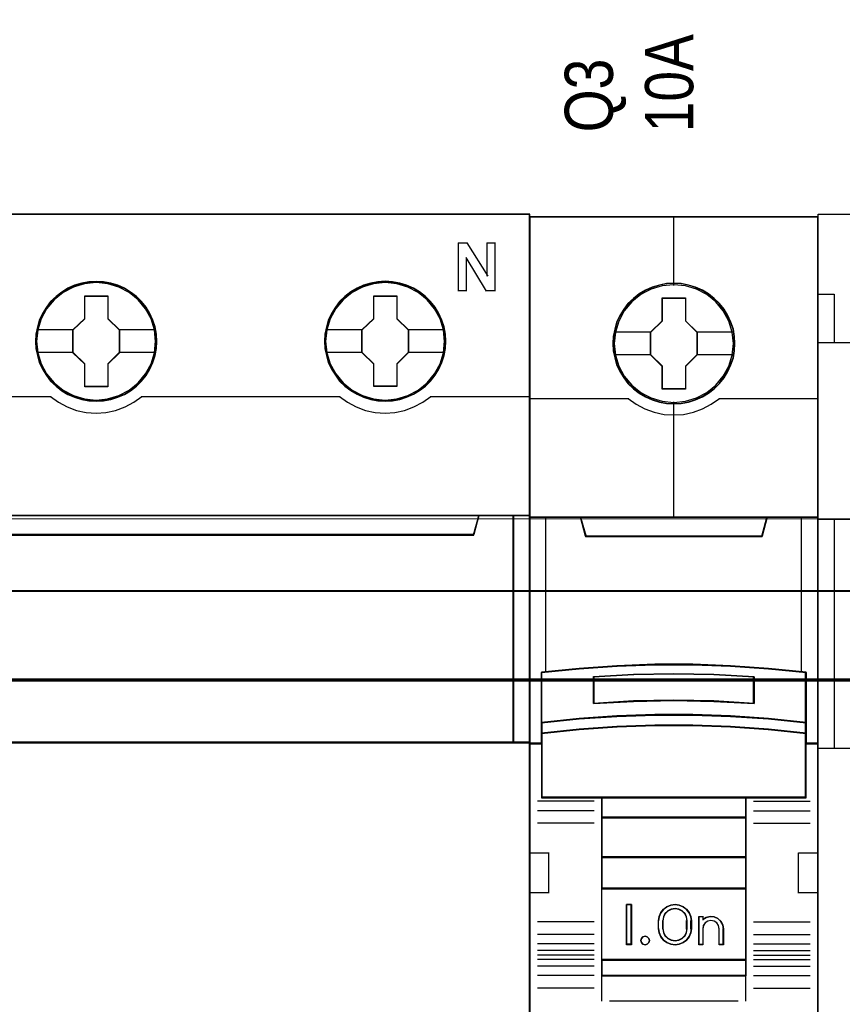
# Model space of a CAD drawing. Header units: millimetres. Extents: x -1290 to 1795, y -4192 to -1311.
# Tile 744 of 1056: x 1446 to 1457, y -2598 to -2586. Entities that reach past the tile are written whole.
import ezdxf

# ---------------------------------------------------------------- set-up
doc = ezdxf.new("R2010")
doc.units = ezdxf.units.MM
doc.layers.add('30', color=7, linetype='Continuous')
doc.layers.add('45', color=7, linetype='Continuous')
doc.layers.add('Aparatura', color=7, linetype='Continuous', lineweight=13)
doc.styles.get("Standard").update_dxf_attribs({"font": 'ARIALN.TTF', "width": 0.8})

# ---------------------------------------------------------------- blocks, each defined once
blk = doc.blocks.new('*U332')
at = {"layer": '45', "color": 7}
for points in [[(270.584727, -233.600374), (198.563909, -233.600374), (198.563909, -315.623143), (270.584727, -315.623143), (270.584727, -233.600374)], [(247.351801, -241.521569), (247.32941, -241.073672), (247.25664, -240.620245), (247.099904, -240.194466), (246.920777, -239.779746), (246.685672, -239.387144), (246.405786, -239.044309), (246.081119, -238.723592), (245.717267, -238.447112), (245.342219, -238.20381), (244.916793, -238.021333), (244.485768, -237.894152), (244.032353, -237.811208), (243.578938, -237.78356), (243.125522, -237.811208), (242.683302, -237.894152), (242.235485, -238.021333), (241.821253, -238.20381), (241.435011, -238.447112), (241.076757, -238.723592), (240.740893, -239.044309), (240.477801, -239.387144), (240.231501, -239.779746), (240.035581, -240.194466), (239.918029, -240.620245), (239.828465, -241.073672), (239.794879, -241.521569), (239.828465, -241.969467), (239.918029, -242.406305), (240.035581, -242.832084), (240.231501, -243.246804), (240.477801, -243.639406), (240.740893, -243.99883), (241.076757, -244.314017), (241.435011, -244.590497), (241.821253, -244.82274), (242.235485, -245.005217), (242.683302, -245.143457), (243.125522, -245.23193), (243.578938, -245.254049), (244.032353, -245.23193), (244.485768, -245.143457), (244.916793, -245.005217), (245.342219, -244.82274), (245.717267, -244.590497), (246.081119, -244.314017), (246.405786, -243.99883), (246.685672, -243.639406), (246.920777, -243.246804), (247.099904, -242.832084), (247.25664, -242.406305), (247.32941, -241.969467), (247.351801, -241.521569)], [(247.351801, -241.521569), (247.32941, -241.073672), (247.25664, -240.620245), (247.099904, -240.194466), (246.920777, -239.779746), (246.685672, -239.387144), (246.405786, -239.044309), (246.081119, -238.723592), (245.717267, -238.447112), (245.342219, -238.20381), (244.916793, -238.021333), (244.485768, -237.894152), (244.032353, -237.811208), (243.578938, -237.78356), (243.125522, -237.811208), (242.683302, -237.894152), (242.235485, -238.021333), (241.821253, -238.20381), (241.435011, -238.447112), (241.076757, -238.723592), (240.740893, -239.044309), (240.477801, -239.387144), (240.231501, -239.779746), (240.035581, -240.194466), (239.918029, -240.620245), (239.828465, -241.073672), (239.794879, -241.521569), (239.828465, -241.969467), (239.918029, -242.406305), (240.035581, -242.832084), (240.231501, -243.246804), (240.477801, -243.639406), (240.740893, -243.99883), (241.076757, -244.314017), (241.435011, -244.590497), (241.821253, -244.82274), (242.235485, -245.005217), (242.683302, -245.143457), (243.125522, -245.23193), (243.578938, -245.254049), (244.032353, -245.23193), (244.485768, -245.143457), (244.916793, -245.005217), (245.342219, -244.82274), (245.717267, -244.590497), (246.081119, -244.314017), (246.405786, -243.99883), (246.685672, -243.639406), (246.920777, -243.246804), (247.099904, -242.832084), (247.25664, -242.406305), (247.32941, -241.969467), (247.351801, -241.521569)], [(247.330317, -241.521553), (247.308054, -241.076239), (247.235697, -240.625427), (247.079852, -240.202104), (246.901744, -239.789776), (246.667976, -239.399439), (246.389681, -239.058581), (246.06686, -238.739715), (245.705077, -238.464829), (245.332162, -238.22293), (244.909154, -238.041506), (244.48058, -237.915059), (244.029743, -237.832593), (243.578906, -237.805105), (243.128068, -237.832593), (242.688363, -237.915059), (242.243092, -238.041506), (241.831216, -238.22293), (241.447169, -238.464829), (241.090952, -238.739715), (240.756998, -239.058581), (240.495401, -239.399439), (240.250502, -239.789776), (240.055696, -240.202104), (239.938812, -240.625427), (239.849758, -241.076239), (239.816362, -241.521553), (239.849758, -241.966868), (239.938812, -242.401186), (240.055696, -242.82451), (240.250502, -243.236838), (240.495401, -243.627175), (240.756998, -243.984525), (241.090952, -244.297895), (241.447169, -244.57278), (241.831216, -244.803684), (242.243092, -244.985108), (242.688363, -245.12255), (243.128068, -245.210514), (243.578906, -245.232505), (244.029743, -245.210514), (244.48058, -245.12255), (244.909154, -244.985108), (245.332162, -244.803684), (245.705077, -244.57278), (246.06686, -244.297895), (246.389681, -243.984525), (246.667976, -243.627175), (246.901744, -243.236838), (247.079852, -242.82451), (247.235697, -242.401186), (247.308054, -241.966868), (247.330317, -241.521553)], [(265.348054, -241.516183), (265.320065, -241.068286), (265.252893, -240.614859), (265.096157, -240.18908), (264.91703, -239.77436), (264.681925, -239.381758), (264.402039, -239.038923), (264.071774, -238.718206), (263.707922, -238.441726), (263.338472, -238.198424), (262.907448, -238.015947), (262.482021, -237.888766), (262.023008, -237.805822), (261.569593, -237.778174), (261.116177, -237.805822), (260.673958, -237.888766), (260.22614, -238.015947), (259.817506, -238.198424), (259.425666, -238.441726), (259.067412, -238.718206), (258.737146, -239.038923), (258.474054, -239.381758), (258.227754, -239.77436), (258.031834, -240.18908), (257.908684, -240.614859), (257.81912, -241.068286), (257.791132, -241.516183), (257.81912, -241.964081), (257.908684, -242.400919), (258.031834, -242.826698), (258.227754, -243.241418), (258.474054, -243.63402), (258.737146, -243.993444), (259.067412, -244.308631), (259.425666, -244.585111), (259.817506, -244.817354), (260.22614, -244.999831), (260.673958, -245.138071), (261.116177, -245.226544), (261.569593, -245.248663), (262.023008, -245.226544), (262.482021, -245.138071), (262.907448, -244.999831), (263.338472, -244.817354), (263.707922, -244.585111), (264.071774, -244.308631), (264.402039, -243.993444), (264.681925, -243.63402), (264.91703, -243.241418), (265.096157, -242.826698), (265.252893, -242.400919), (265.320065, -241.964081), (265.348054, -241.516183)], [(265.348054, -241.516183), (265.320065, -241.068286), (265.252893, -240.614859), (265.096157, -240.18908), (264.91703, -239.77436), (264.681925, -239.381758), (264.402039, -239.038923), (264.071774, -238.718206), (263.707922, -238.441726), (263.338472, -238.198424), (262.907448, -238.015947), (262.482021, -237.888766), (262.023008, -237.805822), (261.569593, -237.778174), (261.116177, -237.805822), (260.673958, -237.888766), (260.22614, -238.015947), (259.817506, -238.198424), (259.425666, -238.441726), (259.067412, -238.718206), (258.737146, -239.038923), (258.474054, -239.381758), (258.227754, -239.77436), (258.031834, -240.18908), (257.908684, -240.614859), (257.81912, -241.068286), (257.791132, -241.516183), (257.81912, -241.964081), (257.908684, -242.400919), (258.031834, -242.826698), (258.227754, -243.241418), (258.474054, -243.63402), (258.737146, -243.993444), (259.067412, -244.308631), (259.425666, -244.585111), (259.817506, -244.817354), (260.22614, -244.999831), (260.673958, -245.138071), (261.116177, -245.226544), (261.569593, -245.248663), (262.023008, -245.226544), (262.482021, -245.138071), (262.907448, -244.999831), (263.338472, -244.817354), (263.707922, -244.585111), (264.071774, -244.308631), (264.402039, -243.993444), (264.681925, -243.63402), (264.91703, -243.241418), (265.096157, -242.826698), (265.252893, -242.400919), (265.320065, -241.964081), (265.348054, -241.516183)], [(265.32657, -241.516167), (265.298741, -241.070853), (265.23195, -240.620041), (265.076105, -240.196718), (264.897996, -239.78439), (264.664229, -239.394053), (264.385934, -239.053195), (264.057547, -238.734328), (263.695764, -238.459443), (263.328415, -238.217544), (262.899841, -238.03612), (262.476833, -237.909673), (262.02043, -237.827207), (261.569593, -237.799719), (261.118756, -237.827207), (260.67905, -237.909673), (260.233779, -238.03612), (259.827468, -238.217544), (259.437856, -238.459443), (259.081639, -238.734328), (258.753251, -239.053195), (258.491654, -239.394053), (258.246755, -239.78439), (258.051949, -240.196718), (257.929499, -240.620041), (257.840445, -241.070853), (257.812615, -241.516167), (257.840445, -241.961482), (257.929499, -242.3958), (258.051949, -242.819124), (258.246755, -243.231451), (258.491654, -243.621789), (258.753251, -243.979139), (259.081639, -244.292509), (259.437856, -244.567394), (259.827468, -244.798297), (260.233779, -244.979722), (260.67905, -245.117164), (261.118756, -245.205128), (261.569593, -245.227119), (262.02043, -245.205128), (262.476833, -245.117164), (262.899841, -244.979722), (263.328415, -244.798297), (263.695764, -244.567394), (264.057547, -244.292509), (264.385934, -243.979139), (264.664229, -243.621789), (264.897996, -243.231451), (265.076105, -242.819124), (265.23195, -242.3958), (265.298741, -241.961482), (265.32657, -241.516167)], [(242.866284, -238.684831), (244.3081, -238.684831), (244.3081, -240.10328), (245.026181, -240.801423), (245.026181, -242.225414), (244.3081, -242.940179), (244.3081, -244.342007), (242.866284, -244.342007), (242.866284, -242.940179), (242.131241, -242.225414), (242.131241, -240.801423), (242.866284, -240.10328), (242.866284, -238.684831)], [(242.866284, -238.684831), (244.3081, -238.684831), (244.3081, -238.684831), (244.3081, -240.10328), (244.3081, -240.10328), (245.026181, -240.801423), (245.026181, -240.801423), (245.026181, -242.225414), (245.026181, -242.225414), (244.3081, -242.940179), (244.3081, -242.940179), (244.3081, -244.342007), (244.3081, -244.342007), (242.866284, -244.342007), (242.866284, -244.342007), (242.866284, -242.940179), (242.866284, -242.940179), (242.131241, -242.225414), (242.131241, -242.225414), (242.131241, -240.801423), (242.131241, -240.801423), (242.866284, -240.10328), (242.866284, -240.10328), (242.866284, -238.684831), (242.866284, -238.684831)], [(242.876858, -238.706375), (244.297274, -238.706375), (244.297274, -240.114021), (245.004697, -240.806846), (245.004697, -242.219991), (244.297274, -242.929312), (244.297274, -244.320462), (242.876858, -244.320462), (242.876858, -242.929312), (242.152724, -242.219991), (242.152724, -240.806846), (242.876858, -240.114021), (242.876858, -238.706375)], [(260.864153, -238.679444), (262.299426, -238.679444), (262.299426, -240.097894), (263.017063, -240.796037), (263.017063, -242.220028), (262.299426, -242.934793), (262.299426, -244.33662), (260.864153, -244.33662), (260.864153, -242.934793), (260.123913, -242.220028), (260.123913, -240.796037), (260.864153, -240.097894), (260.864153, -238.679444)], [(260.864153, -238.679444), (262.299426, -238.679444), (262.299426, -238.679444), (262.299426, -240.097894), (262.299426, -240.097894), (263.017063, -240.796037), (263.017063, -240.796037), (263.017063, -242.220028), (263.017063, -242.220028), (262.299426, -242.934793), (262.299426, -242.934793), (262.299426, -244.33662), (262.299426, -244.33662), (260.864153, -244.33662), (260.864153, -244.33662), (260.864153, -242.934793), (260.864153, -242.934793), (260.123913, -242.220028), (260.123913, -242.220028), (260.123913, -240.796037), (260.123913, -240.796037), (260.864153, -240.097894), (260.864153, -240.097894), (260.864153, -238.679444), (260.864153, -238.679444)], [(260.874643, -238.700989), (262.2886, -238.700989), (262.2886, -240.108635), (262.995579, -240.80146), (262.995579, -242.214605), (262.2886, -242.923926), (262.2886, -244.315076), (260.874643, -244.315076), (260.874643, -242.923926), (260.145397, -242.214605), (260.145397, -240.80146), (260.874643, -240.108635), (260.874643, -238.700989)], [(267.089084, -253.547517), (202.060887, -253.547517), (201.737918, -252.361875), (198.563909, -252.361875), (198.563909, -266.534438), (199.31008, -266.534438), (199.31008, -265.905772), (199.31008, -265.232989), (199.31008, -262.089658), (201.665528, -261.852529), (204.020977, -261.687091), (206.381993, -261.604372), (208.748579, -261.604372), (211.109596, -261.687091), (213.465044, -261.852529), (215.820493, -262.089658), (215.820493, -265.232989), (215.820493, -265.905772), (215.820493, -266.534438), (216.566663, -266.534438), (269.589312, -266.534438), (269.589312, -252.361875), (267.412053, -252.361875), (267.089084, -253.547517)], [(202.059327, -253.588105), (267.08931, -253.588105), (267.412288, -252.361875), (201.736349, -252.361875), (202.059327, -253.588105)], [(269.544554, -252.361875), (269.544554, -266.534438), (270.584727, -266.534438), (270.584727, -252.361875), (269.544554, -252.361875)]]:
    blk.add_lwpolyline(points, close=True, dxfattribs=at)
at = {"layer": '45', "color": 139}
for points in [[(270.584727, -233.600374), (198.563909, -233.600374), (198.563909, -315.623143), (270.584727, -315.623143), (270.584727, -233.600374)], [(247.278398, -241.521498), (247.205623, -240.802622), (246.998492, -240.116925), (246.651409, -239.486526), (246.186765, -238.928015), (245.632552, -238.47457), (244.988768, -238.137251), (244.294602, -237.927119), (243.572445, -237.860761), (242.850288, -237.927119), (242.150523, -238.137251), (241.517936, -238.47457), (240.952526, -238.928015), (240.487882, -239.486526), (240.146397, -240.116925), (239.939267, -240.802622), (239.866491, -241.521498), (239.939267, -242.234844), (240.146397, -242.920541), (240.487882, -243.550939), (240.952526, -244.103921), (241.517936, -244.557366), (242.150523, -244.894684), (242.850288, -245.110347), (243.572445, -245.182235), (244.294602, -245.110347), (244.988768, -244.894684), (245.632552, -244.557366), (246.186765, -244.103921), (246.651409, -243.550939), (246.998492, -242.920541), (247.205623, -242.234844), (247.278398, -241.521498)], [(247.273027, -241.516112), (247.200247, -240.797236), (246.993104, -240.117069), (246.651598, -239.48114), (246.192524, -238.928159), (245.62708, -238.474714), (244.988855, -238.137395), (244.289048, -237.921732), (243.566846, -237.855375), (242.844645, -237.921732), (242.156034, -238.137395), (241.512211, -238.474714), (240.952365, -238.928159), (240.493291, -239.48114), (240.151785, -240.117069), (239.939044, -240.797236), (239.871862, -241.516112), (239.939044, -242.229458), (240.151785, -242.920684), (240.493291, -243.545553), (240.952365, -244.104065), (241.512211, -244.557509), (242.156034, -244.894828), (242.844645, -245.104961), (243.566846, -245.176848), (244.289048, -245.104961), (244.988855, -244.894828), (245.62708, -244.557509), (246.192524, -244.104065), (246.651598, -243.545553), (246.993104, -242.920684), (247.200247, -242.229458), (247.273027, -241.516112)], [(265.27107, -241.516112), (265.198293, -240.797236), (264.991156, -240.117069), (264.64966, -239.48114), (264.190601, -238.928159), (263.625174, -238.474714), (262.98137, -238.137395), (262.287183, -237.921732), (261.565003, -237.855375), (260.842824, -237.921732), (260.154235, -238.137395), (259.510431, -238.474714), (258.950603, -238.928159), (258.491543, -239.48114), (258.144449, -240.117069), (257.931714, -240.797236), (257.864535, -241.516112), (257.931714, -242.229458), (258.144449, -242.920684), (258.491543, -243.545553), (258.950603, -244.104065), (259.510431, -244.557509), (260.154235, -244.894828), (260.842824, -245.104961), (261.565003, -245.176848), (262.287183, -245.104961), (262.98137, -244.894828), (263.625174, -244.557509), (264.190601, -244.104065), (264.64966, -243.545553), (264.991156, -242.920684), (265.198293, -242.229458), (265.27107, -241.516112)], [(265.27107, -241.521498), (265.198293, -240.802622), (264.991156, -240.116925), (264.64966, -239.486526), (264.185002, -238.928015), (263.630772, -238.47457), (262.986969, -238.137251), (262.287183, -237.927119), (261.570602, -237.860761), (260.848422, -237.927119), (260.148636, -238.137251), (259.51603, -238.47457), (258.950603, -238.928015), (258.485945, -239.486526), (258.144449, -240.116925), (257.937312, -240.802622), (257.864535, -241.521498), (257.937312, -242.234844), (258.144449, -242.920541), (258.485945, -243.550939), (258.950603, -244.103921), (259.51603, -244.557366), (260.148636, -244.894684), (260.848422, -245.110347), (261.570602, -245.182235), (262.287183, -245.110347), (262.986969, -244.894684), (263.630772, -244.557366), (264.185002, -244.103921), (264.64966, -243.550939), (264.991156, -242.920541), (265.198293, -242.234844), (265.27107, -241.521498)]]:
    blk.add_lwpolyline(points, close=True, dxfattribs=at)
at = {"layer": '45', "color": 255}
blk.add_lwpolyline([(270.563244, -233.621918), (198.585393, -233.621918), (198.585393, -315.601598), (270.563244, -315.601598), (270.563244, -233.621918)], close=True, dxfattribs=at)
at = {"layer": '45', "color": 139}
for points in [[(266.110728, -235.38137), (266.706904, -235.38137)], [(266.110728, -235.38137), (266.110728, -238.393982)], [(266.662146, -235.38137), (267.952963, -237.463986)], [(267.908205, -235.38137), (268.448881, -235.38137)], [(267.908205, -235.38137), (267.908205, -237.463986)], [(268.404123, -235.38137), (268.404123, -238.393982)], [(266.606646, -236.30598), (266.606646, -238.393982)], [(267.886722, -238.393982), (266.606646, -236.30598)], [(266.110728, -238.350894), (266.651404, -238.350894)], [(267.841964, -238.350894), (268.448881, -238.350894)], [(228.381616, -244.957815), (240.76881, -244.957815)], [(240.724053, -244.957815), (241.228848, -245.313395), (241.772904, -245.600154), (242.350614, -245.818091), (242.956368, -245.944265), (243.567731, -245.990146), (244.184703, -245.944265), (244.784848, -245.818091), (245.373775, -245.600154), (245.917832, -245.313395), (246.422627, -244.957815)], [(246.377869, -244.957815), (258.765063, -244.957815)], [(258.720305, -244.957815), (259.225122, -245.313395), (259.769201, -245.600154), (260.346935, -245.818091), (260.952714, -245.944265), (261.564103, -245.990146), (262.1811, -245.944265), (262.781271, -245.818091), (263.364614, -245.600154), (263.914302, -245.313395), (264.413509, -244.957815)], [(264.368751, -244.957815), (270.584727, -244.957815)], [(198.563909, -252.361875), (270.584727, -252.361875)], [(267.412288, -252.361875), (267.045273, -253.588105)], [(269.544554, -266.534438), (269.544554, -252.361875)], [(202.058605, -253.545016), (267.090031, -253.545016)], [(270.584727, -266.489554), (215.81002, -266.489554)]]:
    blk.add_lwpolyline(points, dxfattribs=at)
at = {"layer": '45', "color": 7}
for points in [[(239.866491, -240.7854), (242.175998, -240.7854)], [(244.981423, -240.7854), (247.278398, -240.7854)], [(257.864535, -240.780014), (260.166881, -240.780014)], [(262.972305, -240.780014), (265.276441, -240.780014)], [(239.866491, -242.198348), (242.175998, -242.198348)], [(244.981423, -242.198348), (247.278398, -242.198348)], [(257.864535, -242.192962), (260.166881, -242.192962)], [(262.972305, -242.192962), (265.276441, -242.192962)]]:
    blk.add_lwpolyline(points, dxfattribs=at)
at = {"layer": '45', "color": 140}
for points in [[(267.089084, -253.547517), (202.060887, -253.547517), (201.737918, -252.361875), (198.563909, -252.361875), (198.563909, -266.534438), (199.31008, -266.534438), (199.31008, -265.905772), (199.31008, -265.232989), (199.31008, -262.089658), (201.665528, -261.852529), (204.020977, -261.687091), (206.381993, -261.604372), (208.748579, -261.604372), (211.109596, -261.687091), (213.465044, -261.852529), (215.820493, -262.089658), (215.820493, -265.232989), (215.820493, -265.905772), (215.820493, -266.534438), (216.566663, -266.534438), (269.589312, -266.534438), (269.589312, -252.361875), (267.412053, -252.361875), (267.089084, -253.547517)], [(267.069113, -253.565457), (202.080255, -253.565457), (201.757481, -252.383419), (198.585393, -252.383419), (198.585393, -266.512894), (199.331112, -266.512894), (199.331112, -265.886139), (199.331112, -265.215401), (199.331112, -262.081627), (201.685136, -261.845219), (204.039159, -261.680284), (206.398748, -261.597816), (208.763901, -261.597816), (211.12349, -261.680284), (213.477513, -261.845219), (215.831537, -262.081627), (215.831537, -265.215401), (215.831537, -265.886139), (215.831537, -266.512894), (216.577256, -266.512894), (269.567828, -266.512894), (269.567828, -252.383419), (267.391887, -252.383419), (267.069113, -253.565457)], [(202.080608, -253.566561), (267.069819, -253.566561), (267.392594, -252.383419), (201.757832, -252.383419), (202.080608, -253.566561)], [(269.544554, -252.361875), (269.544554, -266.534438), (270.584727, -266.534438), (270.584727, -252.361875), (269.544554, -252.361875)]]:
    blk.add_lwpolyline(points, close=True, dxfattribs=at)
at = {"layer": '45', "color": 59}
for points in [[(202.059327, -253.588105), (267.08931, -253.588105), (267.412288, -252.361875), (201.736349, -252.361875), (202.059327, -253.588105)], [(269.566038, -252.383419), (269.566038, -266.512894), (270.563244, -266.512894), (270.563244, -252.383419), (269.566038, -252.383419)]]:
    blk.add_lwpolyline(points, close=True, dxfattribs=at)
blk = doc.blocks.new('*U333')
at = {"layer": '45', "color": 7}
for points in [[(288.527271, -233.760161), (270.554292, -233.760161), (270.554292, -315.4849), (288.527271, -315.4849), (288.527271, -233.760161)], [(283.344307, -241.660698), (283.321999, -241.209225), (283.249498, -240.757752), (283.093341, -240.322796), (282.9093, -239.904358), (282.675065, -239.513449), (282.396214, -239.166585), (282.061593, -238.847251), (281.69351, -238.566457), (281.325427, -238.324203), (280.890419, -238.137007), (280.455412, -238.010374), (279.998097, -237.922282), (279.546358, -237.900259), (279.089043, -237.922282), (278.642882, -238.010374), (278.191143, -238.137007), (277.778444, -238.324203), (277.388053, -238.566457), (277.025547, -238.847251), (276.685349, -239.166585), (276.423229, -239.513449), (276.17784, -239.904358), (275.977067, -240.322796), (275.85995, -240.757752), (275.770718, -241.209225), (275.737256, -241.660698), (275.770718, -242.106665), (275.85995, -242.547126), (275.977067, -242.982082), (276.17784, -243.395015), (276.423229, -243.79143), (276.685349, -244.149305), (277.025547, -244.468639), (277.388053, -244.749433), (277.778444, -244.980676), (278.191143, -245.167872), (278.642882, -245.30001), (279.089043, -245.393608), (279.546358, -245.415631), (279.998097, -245.393608), (280.455412, -245.30001), (280.890419, -245.167872), (281.325427, -244.980676), (281.69351, -244.749433), (282.061593, -244.468639), (282.396214, -244.149305), (282.675065, -243.79143), (282.9093, -243.395015), (283.093341, -242.982082), (283.249498, -242.547126), (283.321999, -242.106665), (283.344307, -241.660698)], [(283.344307, -241.660698), (283.321999, -241.209225), (283.249498, -240.757752), (283.093341, -240.322796), (282.9093, -239.904358), (282.675065, -239.513449), (282.396214, -239.166585), (282.061593, -238.847251), (281.69351, -238.566457), (281.325427, -238.324203), (280.890419, -238.137007), (280.455412, -238.010374), (279.998097, -237.922282), (279.546358, -237.900259), (279.089043, -237.922282), (278.642882, -238.010374), (278.191143, -238.137007), (277.778444, -238.324203), (277.388053, -238.566457), (277.025547, -238.847251), (276.685349, -239.166585), (276.423229, -239.513449), (276.17784, -239.904358), (275.977067, -240.322796), (275.85995, -240.757752), (275.770718, -241.209225), (275.737256, -241.660698), (275.770718, -242.106665), (275.85995, -242.547126), (275.977067, -242.982082), (276.17784, -243.395015), (276.423229, -243.79143), (276.685349, -244.149305), (277.025547, -244.468639), (277.388053, -244.749433), (277.778444, -244.980676), (278.191143, -245.167872), (278.642882, -245.30001), (279.089043, -245.393608), (279.546358, -245.415631), (279.998097, -245.393608), (280.455412, -245.30001), (280.890419, -245.167872), (281.325427, -244.980676), (281.69351, -244.749433), (282.061593, -244.468639), (282.396214, -244.149305), (282.675065, -243.79143), (282.9093, -243.395015), (283.093341, -242.982082), (283.249498, -242.547126), (283.321999, -242.106665), (283.344307, -241.660698)], [(278.82644, -238.80512), (280.277365, -238.80512), (280.277365, -240.232974), (280.997203, -240.938632), (280.997203, -242.366486), (280.277365, -243.08317), (280.277365, -244.499998), (278.82644, -244.499998), (278.82644, -243.08317), (278.089731, -242.366486), (278.089731, -240.938632), (278.82644, -240.232974), (278.82644, -238.80512)], [(278.82644, -238.80512), (280.277365, -238.80512), (280.277365, -238.80512), (280.277365, -240.232974), (280.277365, -240.232974), (280.997203, -240.938632), (280.997203, -240.938632), (280.997203, -242.366486), (280.997203, -242.366486), (280.277365, -243.08317), (280.277365, -243.08317), (280.277365, -244.499998), (280.277365, -244.499998), (278.82644, -244.499998), (278.82644, -244.499998), (278.82644, -243.08317), (278.82644, -243.08317), (278.089731, -242.366486), (278.089731, -242.366486), (278.089731, -240.938632), (278.089731, -240.938632), (278.82644, -240.232974), (278.82644, -240.232974), (278.82644, -238.80512), (278.82644, -238.80512)], [(278.835271, -238.823073), (280.268327, -238.823073), (280.268327, -240.241925), (280.9793, -240.943133), (280.9793, -242.361985), (280.268327, -243.074149), (280.268327, -244.482045), (278.835271, -244.482045), (278.835271, -243.074149), (278.107634, -242.361985), (278.107634, -240.943133), (278.835271, -240.241925), (278.835271, -238.823073)], [(278.361861, -261.657087), (280.719702, -261.657087), (283.077543, -261.744952), (285.429824, -261.909699), (287.782104, -262.140344), (287.782104, -265.276027), (287.782104, -265.945997), (287.782104, -266.577527), (288.527271, -266.577527), (288.527271, -252.46421), (287.5263, -252.46421), (285.35197, -252.46421), (285.034996, -253.644896), (274.046566, -253.644896), (273.729592, -252.46421), (271.555262, -252.46421), (270.554292, -252.46421), (270.554292, -266.577527), (271.299459, -266.577527), (271.299459, -265.945997), (271.299459, -265.276027), (271.299459, -262.140344), (273.640617, -261.909699), (276.004019, -261.744952), (278.361861, -261.657087)], [(274.040476, -253.679668), (285.041087, -253.679668), (285.358412, -252.46421), (279.535214, -252.46421), (273.723151, -252.46421), (274.040476, -253.679668)], [(283.078481, -264.875361), (285.431386, -265.035902), (287.78429, -265.279483), (287.78429, -262.118474), (285.431386, -261.885965), (283.078481, -261.719888), (280.720015, -261.631313), (278.361548, -261.631313), (276.003081, -261.719888), (273.639052, -261.885965), (271.297273, -262.118474), (271.297273, -265.279483), (273.639052, -265.035902), (276.003081, -264.875361), (278.361548, -264.792322), (280.720015, -264.792322), (283.078481, -264.875361)], [(284.543818, -262.408488), (284.543818, -264.080183), (282.0423, -263.940409), (279.53521, -263.895681), (277.039263, -263.940409), (274.537744, -264.080183), (274.537744, -262.408488), (277.039263, -262.263123), (279.53521, -262.218396), (282.0423, -262.263123), (284.543818, -262.408488)], [(282.0423, -263.940409), (284.543818, -264.080183), (284.543818, -262.408488), (282.0423, -262.263123), (279.53521, -262.218396), (277.039263, -262.263123), (274.537744, -262.408488), (274.537744, -264.080183), (277.039263, -263.940409), (279.53521, -263.895681), (282.0423, -263.940409)], [(285.431386, -265.007853), (283.078481, -264.843723), (280.720015, -264.758828), (278.361548, -264.758828), (276.003081, -264.843723), (273.639052, -265.007853), (271.297273, -265.256878), (271.297273, -265.947356), (273.639052, -265.698331), (276.003081, -265.534201), (278.361548, -265.449306), (280.720015, -265.449306), (283.078481, -265.534201), (285.431386, -265.698331), (287.78429, -265.947356), (287.78429, -265.256878), (285.431386, -265.007853)], [(283.078481, -265.50957), (280.720015, -265.426702), (278.361548, -265.426702), (276.003081, -265.50957), (273.639052, -265.669781), (271.297273, -265.91286), (271.297273, -266.548179), (271.297273, -269.940234), (275.046345, -269.940234), (284.035218, -269.940234), (287.78429, -269.940234), (287.78429, -266.548179), (287.78429, -265.91286), (285.431386, -265.669781), (283.078481, -265.50957)], [(275.037242, -271.193395), (284.04432, -271.193395), (284.04432, -269.902532), (275.037242, -269.902532), (275.037242, -271.193395)], [(284.04432, -271.155692), (275.037242, -271.155692), (275.037242, -273.658423), (284.04432, -273.658423), (284.04432, -271.155692)], [(284.04432, -273.62072), (275.037242, -273.62072), (275.037242, -275.624341), (284.04432, -275.624341), (284.04432, -273.62072)], [(275.037242, -280.055287), (284.04432, -280.055287), (284.04432, -275.586638), (275.037242, -275.586638), (275.037242, -280.055287)], [(276.89738, -276.599221), (276.89738, -279.101951), (276.601978, -279.101951), (276.601978, -276.599221), (276.89738, -276.599221)], [(280.59774, -277.344478), (280.63735, -277.594751), (280.63735, -278.10642), (280.59774, -278.356694), (280.490226, -278.601405), (280.337445, -278.812747), (280.128077, -278.96291), (279.879099, -279.06302), (279.618804, -279.101951), (279.35285, -279.06302), (279.103872, -278.96291), (278.900163, -278.812747), (278.741723, -278.601405), (278.63421, -278.356694), (278.5946, -278.10642), (278.5946, -277.594751), (278.63421, -277.344478), (278.741723, -277.099767), (278.900163, -276.888425), (279.103872, -276.738261), (279.35285, -276.638152), (279.618804, -276.599221), (279.879099, -276.638152), (280.128077, -276.738261), (280.337445, -276.888425), (280.490226, -277.099767), (280.59774, -277.344478)], [(280.381335, -278.108312), (280.381335, -277.59485), (280.341502, -277.371605), (280.239074, -277.159523), (280.062672, -276.992089), (279.852127, -276.886048), (279.61882, -276.84698), (279.379823, -276.886048), (279.169278, -276.992089), (278.992875, -277.159523), (278.890448, -277.371605), (278.850615, -277.59485), (278.850615, -278.108312), (278.890448, -278.331557), (278.992875, -278.543639), (279.169278, -278.711073), (279.379823, -278.817114), (279.61882, -278.850601), (279.852127, -278.817114), (280.062672, -278.711073), (280.239074, -278.543639), (280.341502, -278.331557), (280.381335, -278.108312)], [(281.558384, -277.394878), (281.808762, -277.338909), (282.047759, -277.361296), (282.281066, -277.462042), (282.463159, -277.635547), (282.588348, -277.853829), (282.628181, -278.100095), (282.628181, -279.101951), (282.366422, -279.101951), (282.366422, -278.100095), (282.326589, -277.898605), (282.224162, -277.736293), (282.05914, -277.624353), (281.854285, -277.585175), (281.660811, -277.624353), (281.50148, -277.736293), (281.381981, -277.898605), (281.347839, -278.100095), (281.347839, -279.101951), (281.097461, -279.101951), (281.097461, -277.338909), (281.347839, -277.338909), (281.347839, -277.529205), (281.558384, -277.394878)], [(277.982192, -278.701785), (278.018118, -278.831251), (277.982192, -278.960716), (277.88639, -279.060757), (277.754663, -279.101951), (277.61096, -279.060757), (277.521146, -278.960716), (277.479233, -278.831251), (277.521146, -278.701785), (277.61096, -278.601744), (277.754663, -278.57232), (277.88639, -278.601744), (277.982192, -278.701785)], [(284.04432, -280.017584), (275.037242, -280.017584), (275.037242, -281.040939), (284.04432, -281.040939), (284.04432, -280.017584)]]:
    blk.add_lwpolyline(points, close=True, dxfattribs=at)
at = {"layer": '45', "color": 139}
for points in [[(288.527271, -233.760161), (270.554292, -233.760161), (270.554292, -315.4849), (288.527271, -315.4849), (288.527271, -233.760161)], [(283.326404, -241.660683), (283.304201, -241.211583), (283.232041, -240.762483), (283.076619, -240.329813), (282.893444, -239.913574), (282.660312, -239.524719), (282.382774, -239.179679), (282.049728, -238.862023), (281.683377, -238.582704), (281.317026, -238.341724), (280.884067, -238.155511), (280.451107, -238.029544), (279.995944, -237.941915), (279.546332, -237.920008), (279.091169, -237.941915), (278.647108, -238.029544), (278.197496, -238.155511), (277.786739, -238.341724), (277.398186, -238.582704), (277.037386, -238.862023), (276.698789, -239.179679), (276.437903, -239.524719), (276.193669, -239.913574), (275.993842, -240.329813), (275.877276, -240.762483), (275.788463, -241.211583), (275.755159, -241.660683), (275.788463, -242.104307), (275.877276, -242.542453), (275.993842, -242.975123), (276.193669, -243.385885), (276.437903, -243.780217), (276.698789, -244.136211), (277.037386, -244.453867), (277.398186, -244.733186), (277.786739, -244.963213), (278.197496, -245.149425), (278.647108, -245.280869), (279.091169, -245.373975), (279.546332, -245.395882), (279.995944, -245.373975), (280.451107, -245.280869), (280.884067, -245.149425), (281.317026, -244.963213), (281.683377, -244.733186), (282.049728, -244.453867), (282.382774, -244.136211), (282.660312, -243.780217), (282.893444, -243.385885), (283.076619, -242.975123), (283.232041, -242.542453), (283.304201, -242.104307), (283.326404, -241.660683)], [(283.256581, -241.660638), (283.178472, -240.939347), (282.972038, -240.256599), (282.631702, -239.623404), (282.163043, -239.067295), (281.605115, -238.610293), (280.963498, -238.274425), (280.266088, -238.05969), (279.540781, -237.993617), (278.815475, -238.05969), (278.118065, -238.274425), (277.482027, -238.610293), (276.91852, -239.067295), (276.449861, -239.623404), (276.109524, -240.256599), (275.903091, -240.939347), (275.824981, -241.660638), (275.903091, -242.376423), (276.109524, -243.064677), (276.449861, -243.692366), (276.91852, -244.248475), (277.482027, -244.69997), (278.118065, -245.041345), (278.815475, -245.250574), (279.540781, -245.327659), (280.266088, -245.250574), (280.963498, -245.041345), (281.605115, -244.69997), (282.163043, -244.248475), (282.631702, -243.692366), (282.972038, -243.064677), (283.178472, -242.376423), (283.256581, -241.660638)], [(283.24942, -241.655192), (283.176921, -240.939395), (282.970575, -240.256636), (282.624807, -239.617925), (282.167502, -239.061806), (281.604235, -238.610304), (280.957314, -238.268924), (280.260202, -238.059691), (279.535204, -237.993617), (278.815784, -238.059691), (278.124249, -238.268924), (277.477328, -238.610304), (276.914061, -239.061806), (276.456755, -239.617925), (276.110988, -240.256636), (275.899065, -240.939395), (275.832142, -241.655192), (275.899065, -242.370988), (276.110988, -243.059254), (276.456755, -243.686953), (276.914061, -244.248578), (277.477328, -244.70008), (278.124249, -245.035954), (278.815784, -245.250693), (279.535204, -245.322273), (280.260202, -245.250693), (280.957314, -245.035954), (281.604235, -244.70008), (282.167502, -244.248578), (282.624807, -243.686953), (282.970575, -243.059254), (283.176921, -242.370988), (283.24942, -241.655192)], [(283.07003, -265.526864), (280.717198, -265.444656), (278.364365, -265.444656), (276.011533, -265.526864), (273.653151, -265.685801), (271.316966, -265.926946), (271.316966, -266.557211), (271.316966, -269.922281), (275.057082, -269.922281), (284.024481, -269.922281), (287.764596, -269.922281), (287.764596, -266.557211), (287.764596, -265.926946), (285.417313, -265.685801), (283.07003, -265.526864)], [(278.018118, -278.831251), (277.982192, -278.701785), (277.88639, -278.601744), (277.754663, -278.57232), (277.61096, -278.601744), (277.521146, -278.701785), (277.479233, -278.831251), (277.521146, -278.960716), (277.61096, -279.060757), (277.754663, -279.101951), (277.88639, -279.060757), (277.982192, -278.960716), (278.018118, -278.831251)]]:
    blk.add_lwpolyline(points, close=True, dxfattribs=at)
at = {"layer": '45', "color": 59}
for points in [[(288.509368, -233.778115), (270.572195, -233.778115), (270.572195, -315.466946), (288.509368, -315.466946), (288.509368, -233.778115)], [(278.364209, -261.651652), (280.717353, -261.651652), (283.070497, -261.739293), (285.418091, -261.903621), (287.765685, -262.13368), (287.765685, -265.261384), (287.765685, -265.92965), (287.765685, -266.559573), (288.509368, -266.559573), (288.509368, -252.482164), (287.510391, -252.482164), (285.340393, -252.482164), (285.024051, -253.659846), (274.057512, -253.659846), (273.74117, -252.482164), (271.571171, -252.482164), (270.572195, -252.482164), (270.572195, -266.559573), (271.315877, -266.559573), (271.315877, -265.92965), (271.315877, -265.261384), (271.315877, -262.13368), (273.652372, -261.903621), (276.011065, -261.739293), (278.364209, -261.651652)], [(274.040476, -253.679668), (285.041087, -253.679668), (285.358412, -252.46421), (279.535214, -252.46421), (273.723151, -252.46421), (274.040476, -253.679668)], [(283.078481, -264.875361), (285.431386, -265.035902), (287.78429, -265.279483), (287.78429, -262.118474), (285.431386, -261.885965), (283.078481, -261.719888), (280.720015, -261.631313), (278.361548, -261.631313), (276.003081, -261.719888), (273.639052, -261.885965), (271.297273, -262.118474), (271.297273, -265.279483), (273.639052, -265.035902), (276.003081, -264.875361), (278.361548, -264.792322), (280.720015, -264.792322), (283.078481, -264.875361)], [(284.543818, -262.408488), (284.543818, -264.080183), (282.0423, -263.940409), (279.53521, -263.895681), (277.039263, -263.940409), (274.537744, -264.080183), (274.537744, -262.408488), (277.039263, -262.263123), (279.53521, -262.218396), (282.0423, -262.263123), (284.543818, -262.408488)], [(282.0423, -263.940409), (284.543818, -264.080183), (284.543818, -262.408488), (282.0423, -262.263123), (279.53521, -262.218396), (277.039263, -262.263123), (274.537744, -262.408488), (274.537744, -264.080183), (277.039263, -263.940409), (279.53521, -263.895681), (282.0423, -263.940409)], [(282.032453, -263.925151), (284.524125, -264.062229), (284.524125, -262.422775), (282.032453, -262.280214), (279.535232, -262.236349), (277.04911, -262.280214), (274.557438, -262.422775), (274.557438, -264.062229), (277.04911, -263.925151), (279.535232, -263.881286), (282.032453, -263.925151)], [(285.431386, -265.007853), (283.078481, -264.843723), (280.720015, -264.758828), (278.361548, -264.758828), (276.003081, -264.843723), (273.639052, -265.007853), (271.297273, -265.256878), (271.297273, -265.947356), (273.639052, -265.698331), (276.003081, -265.534201), (278.361548, -265.449306), (280.720015, -265.449306), (283.078481, -265.534201), (285.431386, -265.698331), (287.78429, -265.947356), (287.78429, -265.256878), (285.431386, -265.007853)], [(285.417313, -265.018283), (283.07003, -264.859112), (280.717198, -264.776782), (278.364365, -264.776782), (276.011533, -264.859112), (273.653151, -265.018283), (271.316966, -265.259785), (271.316966, -265.929402), (273.653151, -265.687901), (276.011533, -265.52873), (278.364365, -265.4464), (280.717198, -265.4464), (283.07003, -265.52873), (285.417313, -265.687901), (287.764596, -265.929402), (287.764596, -265.259785), (285.417313, -265.018283)], [(283.078481, -265.50957), (280.720015, -265.426702), (278.361548, -265.426702), (276.003081, -265.50957), (273.639052, -265.669781), (271.297273, -265.91286), (271.297273, -266.548179), (271.297273, -269.940234), (275.046345, -269.940234), (284.035218, -269.940234), (287.78429, -269.940234), (287.78429, -266.548179), (287.78429, -265.91286), (285.431386, -265.669781), (283.078481, -265.50957)], [(275.037242, -271.193395), (284.04432, -271.193395), (284.04432, -269.902532), (275.037242, -269.902532), (275.037242, -271.193395)], [(275.056936, -271.175441), (284.024627, -271.175441), (284.024627, -269.920485), (275.056936, -269.920485), (275.056936, -271.175441)], [(284.04432, -271.155692), (275.037242, -271.155692), (275.037242, -273.658423), (284.04432, -273.658423), (284.04432, -271.155692)], [(284.024627, -271.173646), (275.056936, -271.173646), (275.056936, -273.640469), (284.024627, -273.640469), (284.024627, -271.173646)], [(284.04432, -273.62072), (275.037242, -273.62072), (275.037242, -275.624341), (284.04432, -275.624341), (284.04432, -273.62072)], [(284.024627, -273.638674), (275.056936, -273.638674), (275.056936, -275.606387), (284.024627, -275.606387), (284.024627, -273.638674)], [(275.037242, -280.055287), (284.04432, -280.055287), (284.04432, -275.586638), (275.037242, -275.586638), (275.037242, -280.055287)], [(276.89738, -276.599221), (276.89738, -279.101951), (276.601978, -279.101951), (276.601978, -276.599221), (276.89738, -276.599221)], [(280.59774, -277.344478), (280.63735, -277.594751), (280.63735, -278.10642), (280.59774, -278.356694), (280.490226, -278.601405), (280.337445, -278.812747), (280.128077, -278.96291), (279.879099, -279.06302), (279.618804, -279.101951), (279.35285, -279.06302), (279.103872, -278.96291), (278.900163, -278.812747), (278.741723, -278.601405), (278.63421, -278.356694), (278.5946, -278.10642), (278.5946, -277.594751), (278.63421, -277.344478), (278.741723, -277.099767), (278.900163, -276.888425), (279.103872, -276.738261), (279.35285, -276.638152), (279.618804, -276.599221), (279.879099, -276.638152), (280.128077, -276.738261), (280.337445, -276.888425), (280.490226, -277.099767), (280.59774, -277.344478)], [(280.381335, -278.108312), (280.381335, -277.59485), (280.341502, -277.371605), (280.239074, -277.159523), (280.062672, -276.992089), (279.852127, -276.886048), (279.61882, -276.84698), (279.379823, -276.886048), (279.169278, -276.992089), (278.992875, -277.159523), (278.890448, -277.371605), (278.850615, -277.59485), (278.850615, -278.108312), (278.890448, -278.331557), (278.992875, -278.543639), (279.169278, -278.711073), (279.379823, -278.817114), (279.61882, -278.850601), (279.852127, -278.817114), (280.062672, -278.711073), (280.239074, -278.543639), (280.341502, -278.331557), (280.381335, -278.108312)], [(280.363431, -278.103661), (280.363431, -277.599401), (280.32453, -277.380157), (280.224499, -277.171875), (280.052223, -277.007442), (279.846603, -276.903301), (279.618753, -276.864934), (279.385347, -276.903301), (279.179727, -277.007442), (279.00745, -277.171875), (278.907419, -277.380157), (278.868518, -277.599401), (278.868518, -278.103661), (278.907419, -278.322905), (279.00745, -278.531187), (279.179727, -278.69562), (279.385347, -278.799761), (279.618753, -278.832647), (279.846603, -278.799761), (280.052223, -278.69562), (280.224499, -278.531187), (280.32453, -278.322905), (280.363431, -278.103661)], [(281.558384, -277.394878), (281.808762, -277.338909), (282.047759, -277.361296), (282.281066, -277.462042), (282.463159, -277.635547), (282.588348, -277.853829), (282.628181, -278.100095), (282.628181, -279.101951), (282.366422, -279.101951), (282.366422, -278.100095), (282.326589, -277.898605), (282.224162, -277.736293), (282.05914, -277.624353), (281.854285, -277.585175), (281.660811, -277.624353), (281.50148, -277.736293), (281.381981, -277.898605), (281.347839, -278.100095), (281.347839, -279.101951), (281.097461, -279.101951), (281.097461, -277.338909), (281.347839, -277.338909), (281.347839, -277.529205), (281.558384, -277.394878)], [(277.982192, -278.701785), (278.018118, -278.831251), (277.982192, -278.960716), (277.88639, -279.060757), (277.754663, -279.101951), (277.61096, -279.060757), (277.521146, -278.960716), (277.479233, -278.831251), (277.521146, -278.701785), (277.61096, -278.601744), (277.754663, -278.57232), (277.88639, -278.601744), (277.982192, -278.701785)], [(284.04432, -280.017584), (275.037242, -280.017584), (275.037242, -281.040939), (284.04432, -281.040939), (284.04432, -280.017584)], [(284.024627, -280.035538), (275.056936, -280.035538), (275.056936, -281.022985), (284.024627, -281.022985), (284.024627, -280.035538)]]:
    blk.add_lwpolyline(points, close=True, dxfattribs=at)
at = {"layer": '45', "color": 139}
for points in [[(279.516612, -233.760161), (279.516612, -238.036706)], [(270.554292, -245.081694), (276.736252, -245.081694)], [(276.696865, -245.081694), (277.199719, -245.439869), (277.74727, -245.729819), (278.322758, -245.928805), (278.93177, -246.065252), (279.535194, -246.105049), (280.149793, -246.065252), (280.758804, -245.928805), (281.334292, -245.729819), (281.87067, -245.439869), (282.384698, -245.081694)], [(279.516612, -245.277389), (279.516612, -252.501913)], [(282.345311, -245.081694), (288.527271, -245.081694)], [(270.554292, -252.46421), (288.527271, -252.46421)], [(273.723151, -252.46421), (274.077633, -253.679668)], [(285.358412, -252.46421), (285.00393, -253.679668)], [(274.038246, -253.641966), (285.043317, -253.641966)], [(287.78429, -262.151967), (285.431386, -261.903473), (283.078481, -261.725978), (280.720015, -261.631313), (278.361548, -261.631313), (276.003081, -261.725978), (273.639052, -261.903473), (271.297273, -262.151967)], [(271.297273, -262.114265), (271.297273, -269.940234)], [(284.543818, -262.442815), (282.0423, -262.2712), (279.53521, -262.218396), (277.039263, -262.2712), (274.537744, -262.442815)], [(274.537744, -264.080183), (274.537744, -262.403317)], [(284.504432, -264.080183), (284.504432, -262.403317)], [(287.744903, -269.940234), (287.744903, -262.114265)], [(284.543818, -264.080183), (282.0423, -263.914248), (279.53521, -263.861149), (277.039263, -263.914248), (274.537744, -264.080183)], [(287.78429, -265.279483), (285.431386, -265.019155), (283.078481, -264.847576), (280.720015, -264.758828), (278.361548, -264.758828), (276.003081, -264.847576), (273.639052, -265.019155), (271.297273, -265.279483)], [(287.78429, -265.947356), (285.431386, -265.687029), (283.078481, -265.51545), (280.720015, -265.426702), (278.361548, -265.426702), (276.003081, -265.51545), (273.639052, -265.687029), (271.297273, -265.947356)], [(271.33666, -266.539824), (270.554292, -266.539824)], [(288.527271, -266.539824), (287.744903, -266.539824)], [(274.577131, -270.164654), (271.05379, -270.164654)], [(287.78429, -269.902532), (271.297273, -269.902532)], [(275.037242, -269.902532), (275.037242, -281.040939)], [(275.037242, -269.902532), (284.04432, -269.902532)], [(284.004933, -269.902532), (284.004933, -281.040939)], [(284.504432, -270.164654), (288.027773, -270.164654)], [(274.577131, -270.749941), (271.05379, -270.749941)], [(284.504432, -270.749941), (288.027773, -270.749941)], [(274.577131, -271.534513), (271.05379, -271.534513)], [(275.037242, -271.155692), (284.04432, -271.155692)], [(284.504432, -271.534513), (288.027773, -271.534513)], [(270.554292, -273.374756), (271.786029, -273.374756)], [(271.746642, -273.374756), (271.746642, -275.877486)], [(287.295534, -275.877486), (287.295534, -273.374756)], [(287.295534, -273.374756), (288.527271, -273.374756)], [(275.037242, -273.62072), (284.04432, -273.62072)], [(270.554292, -275.837988), (271.786029, -275.837988)], [(275.037242, -275.586638), (284.04432, -275.586638)], [(287.295534, -275.837988), (288.527271, -275.837988)], [(276.89738, -276.599221), (276.601978, -276.599221)], [(276.601978, -276.599221), (276.601978, -279.101951)], [(276.857993, -276.599221), (276.857993, -279.101951)], [(280.63735, -277.618985), (280.59774, -277.362619), (280.490226, -277.111951), (280.337445, -276.895465), (280.128077, -276.741646), (279.879099, -276.6391), (279.618804, -276.599221), (279.35285, -276.6391), (279.103872, -276.741646), (278.900163, -276.895465), (278.741723, -277.111951), (278.63421, -277.362619), (278.5946, -277.618985)], [(280.381335, -277.618985), (280.341502, -277.388535), (280.239074, -277.169609), (280.062672, -276.996772), (279.852127, -276.887309), (279.61882, -276.84698), (279.379823, -276.887309), (279.169278, -276.996772), (278.992875, -277.169609), (278.890448, -277.388535), (278.850615, -277.618985)], [(274.577131, -277.672845), (271.05379, -277.672845)], [(278.5946, -278.121685), (278.5946, -277.581282)], [(278.850615, -278.121685), (278.850615, -277.581282)], [(280.341948, -278.121685), (280.341948, -277.581282)], [(280.597963, -278.121685), (280.597963, -277.581282)], [(281.097461, -277.338909), (281.380331, -277.338909)], [(281.097461, -277.338909), (281.097461, -279.101951)], [(281.340944, -277.338909), (281.340944, -277.563328)], [(282.628181, -278.121685), (282.588133, -277.868434), (282.46227, -277.643961), (282.279196, -277.465534), (282.044633, -277.361931), (281.804349, -277.338909), (281.552623, -277.396466), (281.340944, -277.534603)], [(282.373956, -278.121685), (282.333559, -277.910223), (282.22968, -277.739879), (282.062321, -277.6224), (281.854564, -277.581282), (281.65835, -277.6224), (281.496761, -277.739879), (281.37557, -277.910223), (281.340944, -278.121685)], [(284.504432, -277.672845), (288.027773, -277.672845)], [(278.5946, -278.083982), (278.63421, -278.339896), (278.741723, -278.590123), (278.900163, -278.806228), (279.103872, -278.959777), (279.35285, -279.062142), (279.618804, -279.101951), (279.879099, -279.062142), (280.128077, -278.959777), (280.337445, -278.806228), (280.490226, -278.590123), (280.59774, -278.339896), (280.63735, -278.083982)], [(278.850615, -278.083982), (278.890448, -278.314544), (278.992875, -278.533578), (279.169278, -278.7065), (279.379823, -278.816016), (279.61882, -278.850601), (279.852127, -278.816016), (280.062672, -278.7065), (280.239074, -278.533578), (280.341502, -278.314544), (280.381335, -278.083982)], [(281.340944, -278.083982), (281.340944, -279.101951)], [(282.334569, -278.083982), (282.334569, -279.101951)], [(282.590584, -278.083982), (282.590584, -279.101951)], [(274.577131, -278.462803), (271.05379, -278.462803)], [(284.504432, -278.462803), (288.027773, -278.462803)], [(274.577131, -279.04809), (271.05379, -279.04809)], [(274.577131, -279.448455), (271.05379, -279.448455)], [(276.89738, -279.064248), (276.601978, -279.064248)], [(281.097461, -279.064248), (281.380331, -279.064248)], [(282.334569, -279.064248), (282.628181, -279.064248)], [(284.504432, -279.04809), (288.027773, -279.04809)], [(284.504432, -279.448455), (288.027773, -279.448455)], [(274.577131, -279.742894), (271.05379, -279.742894)], [(274.577131, -280.028356), (271.05379, -280.028356)], [(275.037242, -280.017584), (284.04432, -280.017584)], [(284.504432, -279.742894), (288.027773, -279.742894)], [(284.504432, -280.028356), (288.027773, -280.028356)], [(274.577131, -280.428721), (271.05379, -280.428721)], [(284.504432, -280.428721), (288.027773, -280.428721)], [(274.577131, -281.019394), (271.05379, -281.019394)], [(275.037242, -281.003236), (284.04432, -281.003236)], [(275.037242, -281.003236), (275.037242, -282.624445)], [(284.004933, -281.003236), (284.004933, -282.624445)], [(284.504432, -281.019394), (288.027773, -281.019394)], [(274.577131, -281.802171), (271.05379, -281.802171)], [(284.504432, -281.802171), (288.027773, -281.802171)], [(275.531369, -282.586743), (283.550193, -282.586743)]]:
    blk.add_lwpolyline(points, dxfattribs=at)
at = {"layer": '45', "color": 7}
for points in [[(275.808868, -240.923643), (278.129117, -240.923643)], [(280.957816, -240.923643), (283.272694, -240.923643)], [(275.808868, -242.341977), (278.129117, -242.341977)], [(280.957816, -242.341977), (283.272694, -242.341977)]]:
    blk.add_lwpolyline(points, dxfattribs=at)
at = {"layer": '45', "color": 140}
for points in [[(278.361861, -261.657087), (280.719702, -261.657087), (283.077543, -261.744952), (285.429824, -261.909699), (287.782104, -262.140344), (287.782104, -265.276027), (287.782104, -265.945997), (287.782104, -266.577527), (288.527271, -266.577527), (288.527271, -252.46421), (287.5263, -252.46421), (285.35197, -252.46421), (285.034996, -253.644896), (274.046566, -253.644896), (273.729592, -252.46421), (271.555262, -252.46421), (270.554292, -252.46421), (270.554292, -266.577527), (271.299459, -266.577527), (271.299459, -265.945997), (271.299459, -265.276027), (271.299459, -262.140344), (273.640617, -261.909699), (276.004019, -261.744952), (278.361861, -261.657087)], [(274.057403, -253.661715), (285.02416, -253.661715), (285.340509, -252.482164), (279.535231, -252.482164), (273.741054, -252.482164), (274.057403, -253.661715)]]:
    blk.add_lwpolyline(points, close=True, dxfattribs=at)
for points in [[(271.553288, -252.46421), (271.553288, -262.125037)], [(287.490678, -262.125037), (287.490678, -252.46421)]]:
    blk.add_lwpolyline(points, dxfattribs=at)
blk = doc.blocks.new('*U334')
at = {"layer": '45', "color": 7}
for points in [[(288.52548, -233.587806), (306.528895, -233.587806), (306.528895, -233.587806), (306.528895, -316.572887), (306.528895, -316.572887), (288.52548, -316.572887), (288.52548, -316.572887), (288.52548, -233.587806), (288.52548, -233.587806)], [(288.52548, -252.582704), (306.528895, -252.582704), (306.528895, -266.884533), (288.52548, -266.884533), (288.52548, -252.582704)], [(288.529061, -252.586295), (306.525314, -252.586295), (306.525314, -266.880943), (288.529061, -266.880943), (288.529061, -252.586295)]]:
    blk.add_lwpolyline(points, close=True, dxfattribs=at)
at = {"layer": '45', "color": 59}
blk.add_lwpolyline([(288.529061, -233.593193), (306.525314, -233.593193), (306.525314, -316.567501), (288.529061, -316.567501), (288.529061, -233.593193)], close=True, dxfattribs=at)
at = {"layer": '45', "color": 7}
for points in [[(288.52548, -238.587881), (289.529848, -238.587881)], [(289.519106, -238.587881), (289.519106, -241.600493)], [(288.52548, -241.589721), (306.528895, -241.589721)]]:
    blk.add_lwpolyline(points, dxfattribs=at)
at = {"layer": '45', "color": 4}
blk.add_lwpolyline([(289.519106, -252.582704), (289.519106, -266.884533)], dxfattribs=at)
blk = doc.blocks.new('*U343')
at = {"layer": '30', "color": 7}
for points in [[(117.158256, -406.976392), (548.842747, -406.976392), (117.158256, -406.976392)], [(548.842747, -406.976392), (117.158256, -406.976392), (117.158256, -409.541093), (117.158256, -411.018584), (117.158256, -412.579707), (548.842747, -412.579707), (548.842747, -411.018584), (548.842747, -409.541093), (548.842747, -406.976392)], [(117.158256, -412.491734), (548.842747, -412.491734), (117.158256, -412.491734)], [(548.842747, -412.491734), (117.158256, -412.491734), (117.158256, -414.006535), (117.158256, -435.076037), (117.158256, -436.590837), (548.842747, -436.590837), (548.842747, -435.076037), (548.842747, -414.006535), (548.842747, -412.491734)]]:
    blk.add_lwpolyline(points, close=True, dxfattribs=at)
at = {"layer": '30', "color": 59}
blk.add_lwpolyline([(548.79978, -407.01948), (117.201224, -407.01948), (117.201224, -409.544737), (117.201224, -410.999505), (117.201224, -412.536618), (548.79978, -412.536618), (548.79978, -410.999505), (548.79978, -409.544737), (548.79978, -407.01948)], close=True, dxfattribs=at)

msp = doc.modelspace()

# ---------------------------------------------------------------- linework, layer by layer
at = {"layer": 'Aparatura', "color": 7, "lineweight": 13}
msp.add_lwpolyline([(1437.795, -2600.745), (1437.795, -2591.74), (1524.161, -2591.74), (1524.161, -2600.745)], dxfattribs=at)
msp.add_lwpolyline([(1437.795, -2591.74), (1524.161, -2591.74), (1524.161, -2600.745), (1437.795, -2600.745), (1437.795, -2591.74)], close=True, dxfattribs=at)

# ---------------------------------------------------------------- block references
at = {"layer": 'Aparatura', "color": 7, "lineweight": 13, "xscale": 0.2, "yscale": 0.2, "zscale": 0.2}
for name, p in [('*U334', (1398.59, -2541.227)), ('*U332', (1398.59, -2541.227)), ('*U343', (1414.278, -2511.242))]:
    msp.add_blockref(name, p, dxfattribs=at)
at = {"layer": 'Aparatura', "color": 7, "lineweight": 13}
ref = msp.add_blockref('*U333', (1398.59, -2541.227), dxfattribs=dict(at, xscale=0.2, yscale=0.2, zscale=0.2))
ref.add_attrib('Oznaczenie', 'Q3', (1453.74, -2586.927), dxfattribs={"layer": '0', "height": 0.6, "rotation": 90, "flags": 2})
ref.add_attrib('Pr¹d znamionowy', '10A', (1454.74, -2586.927), dxfattribs={"layer": '0', "height": 0.6, "rotation": 90, "flags": 2})

doc.saveas('drawing.dxf')
